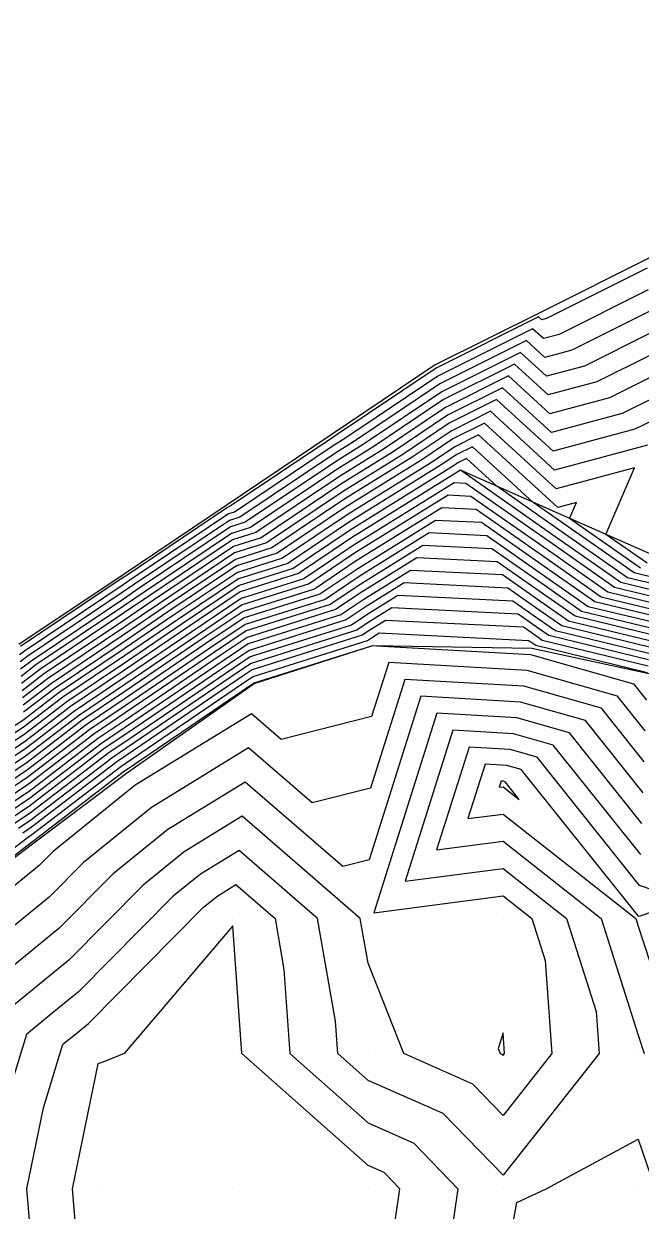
# Model space of a CAD drawing. Extents: x 2188792 to 2191981, y 386090 to 389710.
# Drawn here: x 2190754.7 to 2190800.3, y 388158.6 to 388246.4 of the extents above; entities that cross this region are included whole.
import ezdxf

# ---------------------------------------------------------------- set-up
doc = ezdxf.new("R2010")
doc.units = 0
for name, color, linetype in [('DTM Contours Major', 7, 'Continuous'), ('DTM Contours Minor', 7, 'Continuous'), ('Exist DTM QL2 LIDAR Elevation Point', 7, 'Continuous'), ('PH Exist DTM Breakline', 7, 'Continuous')]:
    doc.layers.add(name, color=color, linetype=linetype)

msp = doc.modelspace()

# ---------------------------------------------------------------- linework, layer by layer
at = {"layer": 'DTM Contours Major'}
for points in [[(2190800.926, 388226.733), (2190794.319, 388223.435), (2190793.16, 388223.124), (2190792.362, 388223.856), (2190785.356, 388220.359), (2190778.466, 388215.73), (2190777.615, 388215.201), (2190770.31, 388210.293), (2190769.856, 388210.151), (2190762.549, 388205.242), (2190762.062, 388204.91), (2190754.75, 388199.998), (2190754.398, 388199.728)], [(2190801.285, 388218.726), (2190799.003, 388217.587), (2190793.757, 388216.177), (2190790.14, 388219.492), (2190786.053, 388217.452), (2190782.034, 388214.752), (2190778.178, 388212.357), (2190772.277, 388208.393), (2190770.22, 388207.747), (2190764.312, 388203.777), (2190762.106, 388202.276), (2190756.176, 388198.292), (2190754.58, 388197.068)], [(2190801.395, 388205.422), (2190799.871, 388205.791), (2190794.187, 388209.768), (2190792.409, 388211.011), (2190787.917, 388215.128), (2190786.749, 388214.545), (2190785.601, 388213.774), (2190778.741, 388209.514), (2190774.245, 388206.493), (2190770.584, 388205.343), (2190766.075, 388202.313), (2190762.15, 388199.642), (2190757.601, 388196.587), (2190754.763, 388194.409), (2190750.23, 388191.364)], [(2190801.221, 388203.091), (2190797.445, 388204.004), (2190793.583, 388206.706), (2190788.192, 388210.478), (2190785.64, 388210.604), (2190779.304, 388206.67), (2190776.212, 388204.592), (2190770.949, 388202.939), (2190767.838, 388200.849), (2190762.194, 388197.009), (2190759.027, 388194.881), (2190754.945, 388191.75), (2190751.801, 388189.638)], [(2190801.047, 388200.759), (2190795.019, 388202.217), (2190792.979, 388203.645), (2190790.132, 388205.637), (2190783.325, 388205.973), (2190779.867, 388203.826), (2190778.179, 388202.692), (2190771.313, 388200.535), (2190769.6, 388199.385), (2190762.238, 388194.375), (2190760.453, 388193.175), (2190755.127, 388189.091), (2190753.372, 388187.911)], [(2190748.345, 388181.12), (2190754.943, 388186.185), (2190755.31, 388186.431), (2190761.878, 388191.47), (2190762.282, 388191.741), (2190771.363, 388197.92), (2190771.677, 388198.131), (2190780.146, 388200.791), (2190780.43, 388200.982), (2190781.011, 388201.343), (2190792.071, 388200.796), (2190792.375, 388200.583), (2190792.593, 388200.431), (2190800.873, 388198.428)], [(2190800.448, 388187.235), (2190795.083, 388193.955), (2190791.208, 388195.056), (2190785.282, 388195.398), (2190780.607, 388180.642), (2190790.183, 388181.892), (2190792.311, 388180.217), (2190793.304, 388177.095), (2190793.786, 388170.216), (2190790.183, 388165.643), (2190787.93, 388167.964), (2190782.825, 388170.216), (2190780.182, 388176.904), (2190779.603, 388180.217), (2190770.868, 388187.78), (2190766.57, 388185.141), (2190763.537, 388182.687), (2190758.033, 388177.123), (2190755.053, 388174.694), (2190752.194, 388172.364)]]:
    msp.add_lwpolyline(points, dxfattribs=at)
at = {"layer": 'DTM Contours Minor'}
for points in [[(2190800.854, 388228.335), (2190793.382, 388224.605), (2190793.041, 388224.513), (2190792.806, 388224.728), (2190785.217, 388220.94), (2190777.753, 388215.926), (2190777.503, 388215.77), (2190769.917, 388210.673), (2190769.783, 388210.632), (2190762.196, 388205.534), (2190762.053, 388205.437), (2190754.465, 388200.339)], [(2190800.998, 388225.132), (2190795.256, 388222.266), (2190793.28, 388221.735), (2190791.917, 388222.983), (2190785.496, 388219.778), (2190779.18, 388215.534), (2190777.728, 388214.633), (2190770.703, 388209.913), (2190769.929, 388209.67), (2190762.902, 388204.949), (2190762.071, 388204.383), (2190755.035, 388199.657), (2190754.434, 388199.196)], [(2190801.07, 388223.53), (2190796.193, 388221.096), (2190793.399, 388220.345), (2190791.473, 388222.11), (2190785.635, 388219.196), (2190779.893, 388215.339), (2190777.841, 388214.064), (2190771.097, 388209.533), (2190770.002, 388209.189), (2190763.254, 388204.656), (2190762.08, 388203.857), (2190755.32, 388199.316), (2190754.471, 388198.664)], [(2190801.142, 388221.929), (2190797.129, 388219.926), (2190793.518, 388218.956), (2190791.028, 388221.237), (2190785.774, 388218.615), (2190780.607, 388215.143), (2190777.953, 388213.495), (2190771.49, 388209.153), (2190770.074, 388208.708), (2190763.607, 388204.363), (2190762.088, 388203.33), (2190755.606, 388198.974), (2190754.507, 388198.132)], [(2190801.214, 388220.327), (2190798.066, 388218.757), (2190793.637, 388217.566), (2190790.584, 388220.365), (2190785.914, 388218.033), (2190781.32, 388214.948), (2190778.066, 388212.926), (2190771.884, 388208.773), (2190770.147, 388208.228), (2190763.959, 388204.07), (2190762.097, 388202.803), (2190755.891, 388198.633), (2190754.544, 388197.6)], [(2190801.357, 388217.125), (2190799.94, 388216.417), (2190793.876, 388214.788), (2190789.695, 388218.619), (2190786.192, 388216.871), (2190782.747, 388214.556), (2190778.291, 388211.789), (2190772.671, 388208.013), (2190770.293, 388207.266), (2190764.664, 388203.485), (2190762.115, 388201.75), (2190756.461, 388197.951), (2190754.617, 388196.537)], [(2190800.877, 388215.248), (2190793.995, 388213.398), (2190789.251, 388217.746), (2190786.332, 388216.289), (2190783.461, 388214.361), (2190778.404, 388211.22), (2190773.064, 388207.633), (2190770.366, 388206.785), (2190765.017, 388203.192), (2190762.124, 388201.223), (2190756.746, 388197.61), (2190754.653, 388196.005)], [(2190800.842, 388206.505), (2190797.791, 388208.64), (2190799.914, 388213.567), (2190794.115, 388212.009), (2190788.806, 388216.874), (2190786.471, 388215.708), (2190784.174, 388214.165), (2190778.516, 388210.651), (2190773.458, 388207.253), (2190770.439, 388206.305), (2190765.37, 388202.899), (2190762.132, 388200.696), (2190757.031, 388197.269), (2190754.69, 388195.473)], [(2190800.356, 388206.148), (2190795.1, 388209.826), (2190795.601, 388210.987), (2190794.234, 388210.62), (2190788.362, 388216.001), (2190786.61, 388215.127), (2190784.888, 388213.969), (2190778.629, 388210.082), (2190773.851, 388206.873), (2190770.512, 388205.824), (2190765.722, 388202.606), (2190762.141, 388200.169), (2190757.316, 388196.928), (2190754.726, 388194.941), (2190749.916, 388191.709)], [(2190801.36, 388204.956), (2190799.386, 388205.433), (2190794.066, 388209.155), (2190789.719, 388212.197), (2190787.473, 388214.255), (2190786.889, 388213.964), (2190786.315, 388213.578), (2190778.854, 388208.945), (2190774.638, 388206.112), (2190770.657, 388204.862), (2190766.427, 388202.02), (2190762.159, 388199.116), (2190757.887, 388196.245), (2190754.799, 388193.877), (2190750.544, 388191.019)], [(2190801.326, 388204.49), (2190798.901, 388205.076), (2190793.945, 388208.543), (2190787.028, 388213.383), (2190778.966, 388208.376), (2190775.032, 388205.732), (2190770.73, 388204.381), (2190766.78, 388201.727), (2190762.167, 388198.589), (2190758.172, 388195.904), (2190754.836, 388193.345), (2190750.859, 388190.673)], [(2190801.291, 388204.023), (2190798.415, 388204.719), (2190793.825, 388207.931), (2190787.416, 388212.414), (2190786.565, 388212.456), (2190779.079, 388207.807), (2190775.425, 388205.352), (2190770.803, 388203.901), (2190767.132, 388201.435), (2190762.176, 388198.062), (2190758.457, 388195.563), (2190754.872, 388192.814), (2190751.173, 388190.328)], [(2190801.256, 388203.557), (2190797.93, 388204.361), (2190793.704, 388207.318), (2190787.804, 388211.446), (2190786.102, 388211.53), (2190779.192, 388207.238), (2190775.818, 388204.972), (2190770.876, 388203.42), (2190767.485, 388201.142), (2190762.185, 388197.535), (2190758.742, 388195.222), (2190754.909, 388192.282), (2190751.487, 388189.983)], [(2190801.187, 388202.624), (2190796.96, 388203.647), (2190793.462, 388206.094), (2190788.58, 388209.51), (2190785.177, 388209.678), (2190779.417, 388206.101), (2190776.605, 388204.212), (2190771.022, 388202.458), (2190768.19, 388200.556), (2190762.203, 388196.482), (2190759.312, 388194.54), (2190754.981, 388191.218), (2190752.115, 388189.292)], [(2190801.152, 388202.158), (2190796.474, 388203.289), (2190793.341, 388205.482), (2190788.968, 388208.541), (2190784.714, 388208.752), (2190779.529, 388205.532), (2190776.999, 388203.832), (2190771.094, 388201.978), (2190768.543, 388200.263), (2190762.211, 388195.955), (2190759.597, 388194.199), (2190755.018, 388190.686), (2190752.43, 388188.947)], [(2190801.117, 388201.692), (2190795.989, 388202.932), (2190793.221, 388204.869), (2190789.356, 388207.573), (2190784.251, 388207.826), (2190779.642, 388204.963), (2190777.392, 388203.452), (2190771.167, 388201.497), (2190768.895, 388199.97), (2190762.22, 388195.428), (2190759.882, 388193.858), (2190755.054, 388190.154), (2190752.744, 388188.602)], [(2190801.082, 388201.226), (2190795.504, 388202.575), (2190793.1, 388204.257), (2190789.744, 388206.605), (2190783.788, 388206.9), (2190779.755, 388204.395), (2190777.786, 388203.072), (2190771.24, 388201.016), (2190769.248, 388199.678), (2190762.229, 388194.901), (2190760.167, 388193.516), (2190755.091, 388189.622), (2190753.058, 388188.257)], [(2190801.013, 388200.293), (2190794.534, 388201.86), (2190792.858, 388203.032), (2190790.519, 388204.668), (2190782.863, 388205.047), (2190779.98, 388203.257), (2190778.573, 388202.312), (2190771.386, 388200.055), (2190769.953, 388199.092), (2190762.247, 388193.848), (2190760.738, 388192.834), (2190755.164, 388188.559), (2190753.686, 388187.566)], [(2190800.978, 388199.827), (2190794.048, 388201.503), (2190792.737, 388202.42), (2190790.907, 388203.7), (2190782.4, 388204.121), (2190780.092, 388202.688), (2190778.966, 388201.931), (2190771.459, 388199.574), (2190770.306, 388198.799), (2190762.255, 388193.321), (2190761.023, 388192.493), (2190755.2, 388188.027), (2190754.001, 388187.221)], [(2190800.943, 388199.361), (2190793.563, 388201.145), (2190792.617, 388201.808), (2190791.295, 388202.732), (2190781.937, 388203.195), (2190780.205, 388202.119), (2190779.36, 388201.551), (2190771.532, 388199.093), (2190770.658, 388198.506), (2190762.264, 388192.794), (2190761.308, 388192.152), (2190755.237, 388187.495), (2190754.315, 388186.876)], [(2190800.908, 388198.894), (2190793.078, 388200.788), (2190792.496, 388201.195), (2190791.683, 388201.764), (2190781.474, 388202.269), (2190780.318, 388201.551), (2190779.753, 388201.171), (2190771.604, 388198.612), (2190771.011, 388198.213), (2190762.273, 388192.268), (2190761.593, 388191.811), (2190755.273, 388186.963), (2190754.629, 388186.53)], [(2190748.409, 388180.583), (2190755.257, 388185.84), (2190755.346, 388185.899), (2190762.163, 388191.129), (2190762.29, 388191.214), (2190771.716, 388197.628), (2190771.75, 388197.651), (2190780.54, 388200.411), (2190780.543, 388200.413), (2190780.548, 388200.417), (2190780.827, 388200.403), (2190792.203, 388199.745), (2190799.833, 388197.578), (2190800.794, 388196.375)], [(2190800.707, 388194.09), (2190798.646, 388196.673), (2190791.954, 388198.573), (2190781.72, 388199.164), (2190780.45, 388195.156), (2190773.76, 388193.465), (2190771.557, 388195.371), (2190762.946, 388190.083), (2190756.87, 388185.167), (2190755.852, 388184.138), (2190749.846, 388179.242)], [(2190800.621, 388191.805), (2190797.458, 388195.767), (2190791.705, 388197.4), (2190782.907, 388197.909), (2190780.354, 388189.852), (2190776.04, 388188.761), (2190771.327, 388192.841), (2190764.154, 388188.435), (2190759.092, 388184.34), (2190756.579, 388181.8), (2190751.582, 388177.726)], [(2190800.535, 388189.52), (2190796.27, 388194.861), (2190791.457, 388196.228), (2190784.095, 388196.654), (2190780.259, 388184.548), (2190778.32, 388184.057), (2190771.098, 388190.311), (2190765.362, 388186.788), (2190761.315, 388183.514), (2190757.306, 388179.462), (2190753.317, 388176.21)], [(2190800.362, 388184.949), (2190793.895, 388193.05), (2190790.96, 388193.883), (2190786.47, 388194.143), (2190782.928, 388182.963), (2190790.183, 388183.91), (2190794.875, 388180.217), (2190797.062, 388173.337), (2190797.281, 388170.216), (2190790.183, 388161.208), (2190785.746, 388165.779), (2190780.182, 388168.234), (2190777.948, 388170.216), (2190777.777, 388172.62), (2190776.451, 388180.217), (2190770.638, 388185.25), (2190767.778, 388183.493), (2190765.76, 388181.861), (2190758.759, 388174.785), (2190756.788, 388173.178), (2190754.897, 388171.637), (2190751.931, 388161.967)], [(2190801.361, 388182.292), (2190800.276, 388182.664), (2190792.708, 388192.144), (2190790.711, 388192.711), (2190787.657, 388192.887), (2190785.248, 388185.283), (2190790.183, 388185.927), (2190797.438, 388180.217), (2190800.184, 388171.582), (2190800.631, 388170.216)], [(2190810.019, 388183.808), (2190800.262, 388180.354), (2190800.19, 388180.379), (2190791.52, 388191.238), (2190790.463, 388191.538), (2190788.845, 388191.632), (2190787.569, 388187.604), (2190790.183, 388187.945), (2190800.002, 388180.217), (2190800.184, 388179.644), (2190803.268, 388170.216)], [(2190790.333, 388190.332), (2190790.214, 388190.366), (2190790.032, 388190.377), (2190789.889, 388189.924), (2190790.183, 388189.962), (2190791.381, 388189.019), (2190790.333, 388190.332)], [(2190757.601, 388170.91), (2190758.524, 388171.662), (2190759.486, 388172.447), (2190767.983, 388181.034), (2190768.986, 388181.846), (2190770.408, 388182.719), (2190773.298, 388180.217), (2190773.958, 388176.439), (2190774.401, 388170.216), (2190780.182, 388165.086), (2190783.562, 388163.595), (2190786.842, 388160.215), (2190785.989, 388154.408)], [(2190781.378, 388161.411), (2190780.182, 388161.938), (2190770.853, 388170.216), (2190770.181, 388179.668), (2190762.133, 388170.216), (2190760.75, 388169.645), (2190760.18, 388169.459), (2190758.292, 388160.215), (2190759.032, 388151.361), (2190759.233, 388150.214), (2190760.18, 388146.117), (2190762.095, 388140.213), (2190770.181, 388130.586), (2190779.869, 388130.525), (2190777.96, 388140.213), (2190777.097, 388143.298), (2190780.182, 388147.656), (2190781.132, 388149.264), (2190780.993, 388150.214), (2190782.236, 388158.16), (2190782.538, 388160.215), (2190781.378, 388161.411)], [(2190790.183, 388171.762), (2190789.817, 388170.582), (2190789.961, 388170.216), (2190790.115, 388170.148), (2190790.183, 388170.078), (2190790.291, 388170.216), (2190790.183, 388171.762)], [(2190755.366, 388155.027), (2190754.932, 388160.215), (2190756.152, 388166.188), (2190757.601, 388170.91)], [(2190790.183, 388153.655), (2190791.199, 388159.198), (2190793.367, 388160.215), (2190800.184, 388163.875), (2190801.124, 388161.155), (2190802.965, 388160.215), (2190802.4, 388157.998)]]:
    msp.add_lwpolyline(points, dxfattribs=at)
at = {"layer": 'Exist DTM QL2 LIDAR Elevation Point'}
for p, q in [((2190790.183, 388190.218), (2190790.183, 388190.218)), ((2190770.181, 388180.217), (2190770.181, 388180.217)), ((2190780.182, 388180.217), (2190780.182, 388180.217)), ((2190790.183, 388180.217), (2190790.183, 388180.217)), ((2190800.184, 388180.217), (2190800.184, 388180.217)), ((2190760.18, 388170.216), (2190760.18, 388170.216)), ((2190770.181, 388170.216), (2190770.181, 388170.216)), ((2190780.182, 388170.216), (2190780.182, 388170.216)), ((2190790.183, 388170.216), (2190790.183, 388170.216)), ((2190800.184, 388170.216), (2190800.184, 388170.216)), ((2190760.18, 388160.215), (2190760.18, 388160.215)), ((2190770.181, 388160.215), (2190770.181, 388160.215)), ((2190780.182, 388160.215), (2190780.182, 388160.215)), ((2190790.183, 388160.215), (2190790.183, 388160.215)), ((2190800.184, 388160.215), (2190800.184, 388160.215))]:
    msp.add_line(p, q, dxfattribs=at)
at = {"layer": 'PH Exist DTM Breakline'}
for points in [[(2190882.771, 388246.431), (2190874.334, 388245.508), (2190865.703, 388245.432), (2190857.073, 388245.356), (2190848.443, 388245.281), (2190841.453, 388243.898), (2190834.463, 388242.515), (2190824.321, 388240.73), (2190816.489, 388236.82), (2190808.656, 388232.911), (2190800.824, 388229.001), (2190792.992, 388225.092), (2190785.159, 388221.182), (2190777.456, 388216.007), (2190769.753, 388210.832), (2190762.05, 388205.656), (2190754.346, 388200.481)], [(2190871.282, 388175.117), (2190866.139, 388176.888), (2190861.057, 388177.544), (2190856.935, 388178.192), (2190850.924, 388181.155), (2190847.982, 388183.844), (2190844.982, 388186.58), (2190841.421, 388189.579), (2190838.057, 388192.225), (2190833.796, 388194.245), (2190830.312, 388195.438), (2190825.529, 388196.819), (2190821.914, 388197.731), (2190814.377, 388200.485), (2190812.446, 388202.156), (2190808.755, 388203.808), (2190801.513, 388207), (2190794.271, 388210.191), (2190787.028, 388213.383)], [(2190720.176, 388160.215), (2190728.321, 388166.167), (2190734.547, 388170.003), (2190741.484, 388175.245), (2190748.421, 388180.487), (2190755.358, 388185.729), (2190762.295, 388190.972), (2190771.759, 388197.592), (2190780.544, 388200.407), (2190792.303, 388200.217), (2190800.869, 388198.368), (2190809.435, 388196.519), (2190820.185, 388190.218), (2190826.054, 388186.564), (2190831.922, 388182.911), (2190837.79, 388179.257), (2190845.257, 388176.243), (2190852.723, 388173.23), (2190860.189, 388170.216), (2190864.428, 388165.792)]]:
    msp.add_lwpolyline(points, dxfattribs=at)

doc.saveas('drawing.dxf')
